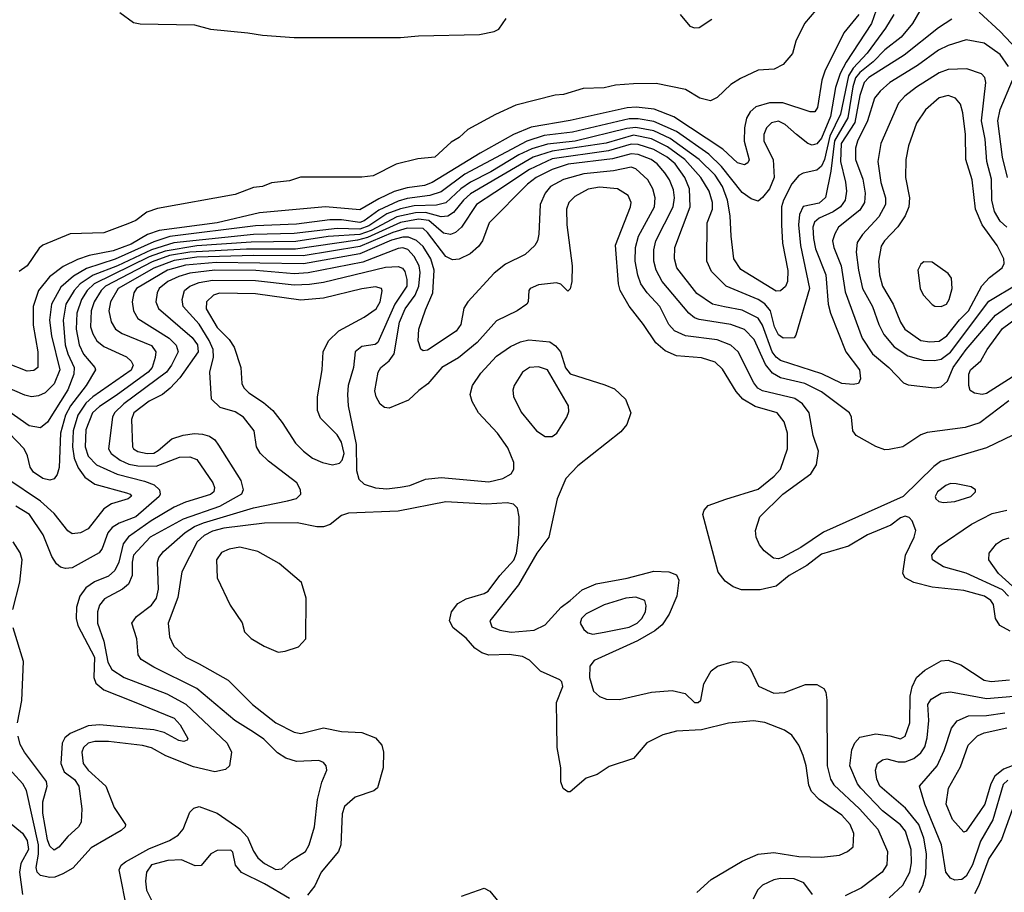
# Model space of a CAD drawing. Extents: x 997028 to 1115134, y 536408 to 618974.
# Tile 336 of 473: x 1037693 to 1042043, y 588845 to 592702. Entities that reach past the tile are written whole.
import ezdxf

# ---------------------------------------------------------------- set-up
doc = ezdxf.new("R2010")
doc.units = 0

msp = doc.modelspace()

# ---------------------------------------------------------------- linework, layer by layer
at = {"layer": '0CON10XD'}
for points in [[(1041712.8, 592817.2), (1041637.4, 592685), (1041588.1, 592625), (1041515, 592569), (1041463.2, 592516.8), (1041405, 592469.7), (1041386.5, 592445), (1041374.5, 592405.5), (1041351.6, 592268.4), (1041293.1, 592166.9), (1041277.3, 592032.7), (1041252.8, 591917.2), (1041225, 591892.1), (1041155, 591877.3), (1041138.7, 591841.3), (1041134.1, 591795), (1041142.5, 591705), (1041183, 591515), (1041122.3, 591307.7), (1041114.2, 591295.8), (1041065.5, 591294.5), (1041045, 591309.2), (1041028.5, 591345), (1041010.4, 591415), (1040985.8, 591445.8), (1040955, 591466.2), (1040814.8, 591524.8), (1040749.9, 591589.9), (1040729.6, 591635), (1040730.9, 591805), (1040753.2, 591865), (1040753.8, 591895), (1040738.7, 591945), (1040702.2, 592005), (1040632.2, 592085), (1040555, 592140.3), (1040485, 592176.1), (1040405, 592191.6), (1040283.5, 592156.5), (1040045, 592121.6), (1039961.1, 592095), (1039685, 591932), (1039653.2, 591905), (1039609.2, 591850.8), (1039585, 591833.8), (1039555, 591831.7), (1039485, 591850.9), (1039441.1, 591848.9), (1039358.9, 591831.1), (1039245, 591771.2), (1039195, 591753.2), (1039055, 591744.8), (1038912.3, 591722.3), (1038715, 591719), (1038475, 591702.7), (1038335, 591679.6), (1038265.3, 591654.7), (1038021.9, 591535), (1037991, 591505), (1037965.7, 591465), (1037944.6, 591405), (1037942.7, 591335), (1037955.2, 591265), (1037974.4, 591224.4), (1038024.6, 591165), (1038026.9, 591155), (1037986.3, 591085), (1037916.9, 590995), (1037895.1, 590955), (1037873, 590875), (1037867, 590723), (1037858.2, 590691.8), (1037845, 590673.5), (1037825, 590667.5), (1037795.4, 590674.6), (1037753, 590703), (1037738.5, 590725), (1037727.6, 590775), (1037712.5, 590805), (1037646.6, 590875)], [(1041498.1, 592805), (1041456.1, 592685), (1041344.6, 592515.4), (1041318.2, 592465), (1041297.6, 592402.4), (1041275.1, 592275), (1041235, 592179.2), (1041215, 592153.3), (1041195, 592147.3), (1041175, 592155.3), (1041125.4, 592195), (1041075, 592239.4), (1041045, 592253.6), (1041015, 592246.6), (1040993.1, 592225), (1040980.9, 592195), (1040980.8, 592165), (1041022.5, 592085), (1041025.7, 592005), (1041005.2, 591954.9), (1040975, 591916.2), (1040955, 591900.5), (1040925, 591910), (1040885, 591939.3), (1040794.1, 592054.1), (1040737.5, 592107.5), (1040595, 592208.5), (1040495, 592252.6), (1040425, 592264.5), (1040385, 592263.8), (1040135, 592205.4), (1040009.9, 592190.1), (1039933.6, 592165), (1039660.1, 592019.9), (1039555, 591941.3), (1039504.2, 591925.8), (1039405, 591912.2), (1039365, 591899.8), (1039279.3, 591860.7), (1039215, 591813.6), (1039195, 591805.5), (1039115, 591818.1), (1039062.4, 591817.6), (1038915, 591798.2), (1038735, 591791.3), (1038355.5, 591744.5), (1038285, 591720.8), (1038115, 591643.7), (1037987.7, 591602.3), (1037930.7, 591569.3), (1037875, 591520.5), (1037832.7, 591445), (1037824.5, 591375), (1037833, 591305), (1037870.2, 591155), (1037845, 591092.7), (1037805, 591053.4), (1037775, 591039.4), (1037745, 591035.9), (1037715, 591042.5), (1037636.9, 591076.9)], [(1041401.1, 592725), (1041334.7, 592645), (1041250, 592475), (1041237.3, 592435), (1041217.9, 592315), (1041206, 592295), (1041185, 592295.6), (1041065, 592335.7), (1041005.5, 592334.5), (1040945, 592317.9), (1040919.7, 592295), (1040903.5, 592266.5), (1040895.2, 592225), (1040894.3, 592165), (1040916.4, 592083.6), (1040910.8, 592069.2), (1040895, 592061.5), (1040865, 592069.1), (1040799.9, 592129.9), (1040583, 592273), (1040496.4, 592306.4), (1040416, 592316), (1040377.3, 592312.7), (1040125, 592256.6), (1039952.3, 592227.7), (1039874.9, 592195.1), (1039727.3, 592112.7), (1039515, 591982.7), (1039480.7, 591969.3), (1039405, 591959.3), (1039347.6, 591942.4), (1039279.2, 591910.8), (1039195, 591861.3), (1039044.5, 591875.5), (1038751.5, 591848.5), (1038565, 591804.7), (1038309, 591771), (1038257.1, 591752.9), (1038185, 591710.9), (1038105, 591680.4), (1038000.2, 591659.8), (1037947.4, 591642.6), (1037885, 591611.7), (1037824.6, 591565.4), (1037775.2, 591505), (1037751.7, 591435), (1037751.5, 591351.5), (1037772.3, 591235), (1037772.2, 591165), (1037755, 591151.8), (1037725, 591148.4), (1037635, 591184.7)], [(1041554.5, 592725.5), (1041517.8, 592665), (1041437.6, 592555), (1041375, 592488.7), (1041355.1, 592455), (1041320, 592285), (1041272.5, 592187.5), (1041249, 592085), (1041235.8, 592055), (1041215, 592037.6), (1041155, 592024.7), (1041135, 592013.9), (1041105, 591976.2), (1041067.1, 591905), (1041059, 591875), (1041058.3, 591795), (1041063.9, 591715), (1041086.4, 591593.6), (1041085.8, 591545), (1041077.2, 591522.8), (1041055, 591504.1), (1041035, 591502.3), (1040878.7, 591598.7), (1040848.4, 591645), (1040836.3, 591745), (1040832.7, 591835), (1040820.8, 591905), (1040798.4, 591965), (1040766.4, 592015), (1040694.8, 592085), (1040567.4, 592177.4), (1040495, 592211.2), (1040415, 592226.2), (1040375, 592222.2), (1040146.5, 592165), (1040025, 592151.9), (1039955, 592131), (1039898.4, 592105), (1039775, 592030.2), (1039684.3, 591985), (1039642.2, 591955), (1039575, 591893.6), (1039535, 591883), (1039435, 591879.1), (1039375, 591867), (1039315, 591843.6), (1039235, 591791.9), (1039195, 591776.8), (1039095, 591779.9), (1038905, 591757.9), (1038725, 591753.5), (1038373.6, 591716.4), (1038274.3, 591685.7), (1038125, 591614.1), (1038017.1, 591572.9), (1037959.2, 591535), (1037933, 591505), (1037896.7, 591445), (1037884, 591375), (1037893.8, 591265), (1037905.1, 591225), (1037933.7, 591165), (1037932.2, 591135), (1037905, 591065.9), (1037815, 590923.5), (1037785, 590898.2), (1037735, 590907.5), (1037645, 590971.2)], [(1041211.2, 592745), (1041161.2, 592685), (1041122.3, 592607.7), (1041107.7, 592552.3), (1041065.9, 592504.1), (1041026.1, 592483.9), (1040955, 592478.8), (1040877, 592443), (1040834.4, 592415.6), (1040775, 592358.8), (1040745.8, 592344.2), (1040697.5, 592355), (1040633.9, 592393.9), (1040505, 592420), (1040405, 592419.4), (1040325, 592412.5), (1040275, 592400.8), (1040182.3, 592397.7), (1040095, 592372.5), (1040058.8, 592368.8), (1039885.6, 592324.4), (1039795, 592284), (1039673.1, 592216.9), (1039635, 592182), (1039598.7, 592161.3), (1039527.5, 592095), (1039452.3, 592087.7), (1039356.6, 592063.4), (1039255, 592012.5), (1039205, 592006.2), (1038933.9, 592006.1), (1038885, 591990.8), (1038805, 591980.8), (1038765, 591965.8), (1038725, 591960.8), (1038645, 591930), (1038302.1, 591867.9), (1038255, 591851.2), (1038205, 591814.4), (1038170.8, 591800.8), (1038065, 591760), (1037915, 591756), (1037794.4, 591705.6), (1037778.1, 591691.9), (1037725.7, 591615), (1037690.4, 591589.6)], [(1038135, 592733.8), (1038195, 592690), (1038225, 592683.8), (1038465, 592680), (1038535, 592660), (1038700, 592645), (1038765, 592634.4), (1038905, 592624.4), (1039375, 592624.4), (1039455, 592631.5), (1039725, 592636.5), (1039789.5, 592650.5), (1039809.3, 592660.7), (1039842.6, 592707.4)], [(1040611.2, 592725), (1040654.3, 592674.3), (1040675, 592666), (1040695, 592668), (1040751.2, 592705)], [(1042124.4, 592545), (1042025, 592650.6), (1041932.5, 592735)], [(1041811.8, 592705), (1041753, 592667), (1041600.6, 592545), (1041445, 592447.1), (1041424.8, 592425), (1041405, 592367.3), (1041382.3, 592247.7), (1041321.8, 592155), (1041319.4, 592075), (1041342.3, 591985), (1041346.5, 591945), (1041339.6, 591905), (1041319.8, 591875), (1041287.2, 591852.8), (1041225.5, 591824.5), (1041205, 591807.6), (1041197.1, 591785), (1041199.7, 591735), (1041209, 591689), (1041255, 591574.2), (1041265.7, 591445), (1041274.7, 591405), (1041343.1, 591235), (1041402.9, 591155), (1041408.1, 591115), (1041398.8, 591095), (1041375, 591090), (1041325, 591094.1), (1041237.5, 591137.5), (1041055, 591195.6), (1041035, 591210.2), (1041017.9, 591235), (1040975, 591351.6), (1040955, 591382.5), (1040885, 591418.9), (1040807.1, 591432.9), (1040754.4, 591445), (1040685, 591491.6), (1040595.8, 591605), (1040585.8, 591645), (1040587.5, 591695), (1040655.2, 591875), (1040652.8, 591955), (1040631.8, 592005), (1040588.6, 592065), (1040553.3, 592095), (1040495, 592128.2), (1040425, 592150.4), (1040395, 592152.8), (1040295, 592122.6), (1040045, 592087.7), (1039945, 592040.6), (1039791.9, 591938.1), (1039711.6, 591885), (1039644.5, 591785.5), (1039618.2, 591761.8), (1039596.5, 591753.5), (1039565, 591759.4), (1039500.2, 591815), (1039455, 591820.7), (1039375, 591806.6), (1039229.9, 591740.1), (1039185, 591727.2), (1038911.7, 591688.3), (1038695, 591688), (1038444.4, 591674.4), (1038355, 591659.6), (1038277.5, 591632.5)], [(1042062.3, 592495), (1042025, 592548.2), (1041955, 592598.8), (1041875, 592613.1), (1041795, 592588.4), (1041752.6, 592567.4), (1041659.4, 592500.6), (1041538.2, 592425), (1041495, 592386.5), (1041470, 592355), (1041439, 592255), (1041394, 592165), (1041385.7, 592135), (1041385.6, 592085), (1041417.8, 591997.8), (1041428.4, 591935), (1041425.2, 591895), (1041405, 591860.3), (1041311.2, 591785), (1041293.8, 591756.2), (1041284.1, 591725), (1041290.2, 591695), (1041322.5, 591615), (1041340.2, 591500.2), (1041415.8, 591295), (1041461.2, 591225), (1041532.5, 591165), (1041597.7, 591097.7), (1041618.3, 591088.3), (1041735, 591075.4)], [(1042055, 591785.8), (1042025, 591811.2), (1042000, 591855), (1041987.7, 591905), (1041986.9, 591996.9), (1041965.8, 592075.8), (1041958.8, 592175), (1041942.8, 592255), (1041961.5, 592425), (1041957.1, 592447.1), (1041942.6, 592462.6), (1041877.5, 592485), (1041795, 592482.9), (1041755, 592468.1), (1041655, 592404.2), (1041603.2, 592365), (1041576.1, 592333.9), (1041497.6, 592155), (1041484.2, 592075), (1041497.5, 591982.5), (1041518.9, 591915), (1041518.4, 591885), (1041488.5, 591831.5), (1041416.7, 591753.3), (1041392.7, 591717.3), (1041388.7, 591675), (1041398.4, 591595), (1041417.4, 591515), (1041461, 591435), (1041488.6, 591355), (1041511, 591311), (1041556.8, 591256.8), (1041616.6, 591216.6), (1041685, 591197.2), (1041735, 591196)], [(1042056.8, 592005), (1042035.2, 592094.8), (1042014.8, 592255.2), (1042024.8, 592305.2), (1042078.9, 592435)], [(1041715, 591278), (1041755, 591282.2), (1041789.8, 591305), (1041844.7, 591375.3), (1041885, 591415.6), (1041943.4, 591526.6), (1041977.8, 591562.2), (1042034, 591606), (1042042.1, 591625), (1042041.8, 591645), (1042012.2, 591705), (1041945.5, 591795.5), (1041915.7, 591865), (1041901.6, 591995), (1041873.4, 592085), (1041871.2, 592195), (1041860.8, 592290.8), (1041849.5, 592329.5), (1041827.1, 592355), (1041795, 592366.7), (1041755, 592356.7), (1041695, 592304.5), (1041654.8, 592245.2), (1041619.6, 592145), (1041608, 592085), (1041607.3, 592005), (1041624.7, 591915.3), (1041622.1, 591875), (1041604.7, 591835), (1041573, 591787), (1041514, 591725), (1041499.2, 591700.8), (1041486.8, 591635), (1041492.3, 591575), (1041505.3, 591525), (1041552.1, 591445), (1041584.2, 591365), (1041604.2, 591334.2), (1041675, 591284.8), (1041715, 591278)], [(1042062.9, 591017.1), (1041935, 590920.6), (1041870.8, 590899.2), (1041702, 590878), (1041675, 590866.9), (1041595, 590814.4), (1041535, 590802.9), (1041515, 590801.4), (1041475, 590815.6), (1041389.4, 590865), (1041373.5, 590885), (1041368.5, 590945), (1041358.9, 590965), (1041235, 591057.3), (1041161.8, 591095), (1041055, 591119.8), (1041019.3, 591139.3), (1040988.4, 591178.4), (1040938.5, 591288.5), (1040895, 591332.7), (1040835.5, 591355.5), (1040695, 591376.6), (1040674.5, 591384.5), (1040649.1, 591405), (1040530.8, 591545), (1040505.2, 591595), (1040495.3, 591634.7), (1040494.8, 591685), (1040503.6, 591725), (1040580.4, 591875), (1040586.3, 591915), (1040581, 591951), (1040564.4, 591995), (1040543.1, 592025), (1040509.6, 592065), (1040483.1, 592085), (1040425, 592106.4), (1040395, 592110.2), (1040312.1, 592087.9), (1040116.8, 592063.2), (1040045, 592040.1), (1039975, 592004.8), (1039936.7, 591975), (1039766.9, 591805), (1039736.9, 591725), (1039720.1, 591699.9), (1039682.8, 591667.2), (1039635, 591644.6), (1039605, 591641.3), (1039575, 591655.3), (1039495, 591761.9), (1039475, 591779), (1039405, 591781.1), (1039341.2, 591761.2), (1039195, 591700.6), (1038945, 591658.5), (1038725, 591659.9), (1038475, 591652.3), (1038375, 591637.8), (1038285, 591604.7), (1038127.8, 591515), (1038094, 591455), (1038085.7, 591415), (1038096.4, 591366.4), (1038116.1, 591335), (1038145.5, 591315), (1038275, 591261.6), (1038294.2, 591235), (1038290.8, 591209.2), (1038277.2, 591165), (1038259.6, 591145), (1038119.4, 591040.6), (1038045, 590993.4), (1038014, 590965), (1037985, 590890), (1037981.8, 590815), (1037995, 590772.8), (1038032, 590735), (1038123.6, 590693.6), (1038243.3, 590663.3), (1038286.5, 590646.5), (1038310.8, 590625), (1038313.3, 590605), (1038308.4, 590595), (1038205, 590505.6), (1038132.6, 590477.4), (1038101.6, 590458.4), (1038081.7, 590435), (1038057.5, 590365), (1038043.8, 590346.2), (1037925, 590279.1), (1037895, 590276.2), (1037873.1, 590283.1), (1037855, 590297.1), (1037835, 590329.2), (1037795.9, 590425.9), (1037735.3, 590515), (1037675, 590552.3)], [(1042120.8, 590885), (1041965, 590809.7), (1041761, 590749), (1041732.3, 590727.7), (1041597.1, 590595), (1041245, 590437.8), (1041145, 590369.5), (1041061.4, 590325), (1041045, 590319.3), (1041022.9, 590322.9), (1040981.9, 590355), (1040961.1, 590381.1), (1040946.7, 590415), (1040943.3, 590445), (1040963.3, 590505), (1041065.4, 590605), (1041188.9, 590695), (1041213.5, 590735), (1041222.1, 590795), (1041199.2, 590865), (1041181.3, 590965), (1041151.5, 591005), (1041117.9, 591027.9), (1040975, 591061.6), (1040954, 591074), (1040936.9, 591096.9), (1040867.2, 591235), (1040834.5, 591264.5), (1040775, 591286.7), (1040635, 591305.7), (1040586.7, 591326.7), (1040561.2, 591355), (1040520.5, 591435), (1040465.8, 591495), (1040437.7, 591535), (1040423.8, 591573.8), (1040412.8, 591635), (1040413.5, 591695), (1040427.4, 591745), (1040497.5, 591875), (1040501.1, 591915), (1040490.8, 591955), (1040468.2, 591995), (1040415, 592043.5), (1040395, 592050.5), (1040316.2, 592033.8), (1040185, 592021.6), (1040095, 591995.5), (1040038.2, 591965), (1040014.2, 591935), (1039992.4, 591885), (1039986, 591754), (1039980, 591725), (1039968.5, 591705), (1039925.8, 591664.2), (1039838.8, 591621.2), (1039788.5, 591581.5), (1039673.1, 591455), (1039655, 591428), (1039642.1, 591355), (1039620.5, 591325), (1039495, 591241.8), (1039475, 591238.5), (1039465, 591245.8), (1039453.5, 591283.5), (1039456.1, 591335), (1039485, 591420), (1039518.8, 591495), (1039524.5, 591595), (1039509.7, 591645), (1039475, 591699.8), (1039446.3, 591726.3), (1039410.6, 591740.6), (1039385, 591740.8), (1039335, 591727.3), (1039195, 591666.8), (1038946.9, 591623.1), (1038561.4, 591628.6), (1038425, 591618.1), (1038345.7, 591595), (1038208.4, 591515), (1038197.6, 591495), (1038189.5, 591455), (1038194.7, 591415), (1038215, 591382.1), (1038353.1, 591295), (1038383.9, 591263.9), (1038392.4, 591235), (1038362.8, 591175), (1038340.9, 591145), (1038152.4, 591005), (1038111.3, 590965), (1038102.5, 590945), (1038084.7, 590805), (1038097.2, 590785), (1038137.2, 590755), (1038175, 590738.3), (1038215, 590729.7), (1038295, 590728.5), (1038398.3, 590768.3), (1038445, 590770.8), (1038475, 590757.8), (1038545.5, 590655), (1038553.5, 590635), (1038551.1, 590615), (1038536.4, 590603.6), (1038425, 590569.3), (1038375, 590547.3), (1038273, 590487), (1038173.4, 590416.6), (1038149.4, 590385), (1038130.2, 590305), (1038112.8, 590267.2), (1038085, 590242.3), (1038022.7, 590217.3), (1037985, 590191.6), (1037958.4, 590155), (1037943.2, 590105), (1037941.9, 590055), (1037949, 590025), (1038022.7, 589885), (1038020.6, 589795), (1038029.3, 589769.3), (1038065, 589740.2), (1038190.8, 589690.8), (1038375, 589614.6), (1038402.1, 589585), (1038435.8, 589525), (1038432.3, 589517.7), (1038417.5, 589512.5), (1038395, 589515.6), (1038331.6, 589551.6), (1038285, 589563.9), (1038045, 589585.2), (1037995, 589581.9), (1037915, 589547.2), (1037892.2, 589527.8), (1037880.5, 589505), (1037874.4, 589414.4), (1037888.5, 589378.5), (1037935, 589343.7), (1037954.4, 589315), (1037966.6, 589215), (1037963.8, 589155), (1037951.8, 589135), (1037905, 589092.3), (1037865, 589044.6), (1037845, 589032.2), (1037825, 589049.6), (1037815, 589077.8), (1037795.2, 589194.8), (1037795.2, 589244.8), (1037814.6, 589314.6), (1037811.3, 589335), (1037713.4, 589465), (1037695, 589498.6), (1037685.8, 589535)], [(1040326, 591706), (1040391.8, 591875), (1040394.6, 591895), (1040381.5, 591925), (1040334.3, 591954.3), (1040255, 591962.4), (1040205, 591953.7), (1040145, 591921.1), (1040118.5, 591895), (1040108.7, 591865), (1040110.3, 591795), (1040133.1, 591615), (1040132, 591545), (1040125, 591512.5), (1040115, 591502.5), (1040084.1, 591534.1), (1040065, 591538.6), (1039985, 591531.1), (1039948.8, 591515), (1039942, 591505), (1039940, 591455), (1039934, 591445), (1039891.4, 591415), (1039798.9, 591371.1), (1039714, 591275), (1039631.9, 591208.1), (1039558.5, 591165), (1039496.6, 591093.4), (1039456.2, 591063.8), (1039410, 591020), (1039325, 590985.8), (1039305, 590988), (1039285, 591002.5), (1039267.5, 591035), (1039262, 591062), (1039275.9, 591145), (1039288.2, 591165), (1039325.3, 591195), (1039347.1, 591225), (1039370.2, 591365), (1039396.6, 591425), (1039439.9, 591485), (1039456.7, 591525), (1039462.1, 591585), (1039457.2, 591615), (1039436.2, 591655), (1039407, 591687), (1039385, 591693.9), (1039365, 591691.8), (1039208.8, 591631.2), (1038966.6, 591583.4), (1038905, 591579.7), (1038736.4, 591593.6), (1038555, 591595.6), (1038445, 591582.7), (1038395, 591567.8), (1038347.3, 591545), (1038308.6, 591515), (1038299.4, 591495), (1038294.7, 591455), (1038305.9, 591425.9), (1038455, 591298.4), (1038477.7, 591265), (1038481.5, 591235), (1038400.6, 591119.4), (1038357, 591073), (1038323.8, 591046.2), (1038265, 591016), (1038196.9, 590965), (1038187.3, 590935), (1038190.7, 590815), (1038195.5, 590805), (1038215, 590793.4), (1038255.5, 590785.5), (1038285, 590787.1), (1038305, 590797.6), (1038365, 590850.5), (1038415, 590866.3), (1038465, 590873.8), (1038501, 590871), (1038531.2, 590861.2), (1038554.8, 590844.8), (1038571.7, 590821.7), (1038670.4, 590665), (1038679.6, 590625), (1038672.1, 590605), (1038575, 590550.6), (1038415.3, 590494.7), (1038268.4, 590415), (1038195.6, 590335), (1038189, 590305), (1038189.5, 590245), (1038173.2, 590206.8), (1038147.5, 590185), (1038067.2, 590142.8), (1038045.8, 590115), (1038036.7, 590085), (1038035.6, 590035), (1038064.8, 589955), (1038082.7, 589862.7), (1038099.9, 589829.9), (1038154.2, 589794.2), (1038342.9, 589722.9), (1038426.7, 589676.7), (1038609.6, 589505), (1038628.1, 589465), (1038620, 589405), (1038601.9, 589388.1), (1038555, 589378.1), (1038460.3, 589400.3), (1038338.1, 589448.1), (1038275, 589483.2), (1038235, 589494.3), (1038085, 589512.2), (1038025, 589511.8), (1037994.8, 589505.2), (1037973.9, 589485), (1037966.7, 589465), (1037973.6, 589415), (1037995, 589384.7), (1038073.6, 589315), (1038110.5, 589220.5), (1038160, 589145), (1038158, 589135), (1038141.4, 589118.6), (1038008, 589042), (1037928, 588952), (1037883.3, 588926.7), (1037847.6, 588912.4), (1037825, 588910.3), (1037785, 588919.1), (1037770, 588935), (1037765.9, 588955), (1037776.1, 589013.9), (1037775.1, 589055), (1037722.1, 589295), (1037706.6, 589325), (1037614.8, 589424.8)], [(1042068.9, 589998.9), (1042023.6, 590025), (1042004.6, 590055), (1041995, 590117.1), (1041983.8, 590135), (1041955.5, 590155), (1041865, 590179.8), (1041724.8, 590194.8), (1041644.2, 590214.2), (1041604.7, 590234.7), (1041594.4, 590255), (1041607.3, 590335), (1041644.6, 590415), (1041651.8, 590445), (1041636.8, 590486.8), (1041622.4, 590502.4), (1041605, 590507.7), (1041585, 590500.4), (1041541.7, 590468.3), (1041439.4, 590425), (1041355.2, 590374.8), (1041235, 590339.8), (1041170.3, 590289.7), (1041092.9, 590245), (1041035, 590199.1), (1040965, 590182.2), (1040882.7, 590182.7), (1040845.7, 590195.7), (1040810.3, 590220.3), (1040779.7, 590259.7), (1040710.6, 590515), (1040717.1, 590535), (1040735, 590555.7), (1040813.4, 590583.4), (1040955, 590627.8), (1041026.2, 590685), (1041053.8, 590715), (1041085.3, 590805), (1041085.3, 590875), (1041070.7, 590925), (1041040, 590965), (1040942.4, 590992.4), (1040887.5, 591025), (1040858.8, 591058.8), (1040797.7, 591157.7), (1040765, 591188.8), (1040705, 591207.6), (1040595, 591216), (1040545, 591239.2), (1040503.8, 591273.8), (1040449.6, 591355), (1040385.8, 591435.7), (1040346.4, 591505), (1040338.4, 591535), (1040326, 591706)], [(1038277.5, 591632.5), (1038071.6, 591525), (1038052, 591505), (1038021.7, 591455), (1038007.7, 591415), (1038005.6, 591345), (1038015, 591313.5), (1038033.5, 591283.5), (1038065, 591257.5), (1038165, 591212.1), (1038185, 591193.5), (1038194.1, 591175), (1038185, 591153.9), (1038015, 591035.5), (1037985, 591007.8), (1037949.3, 590955), (1037928.8, 590885), (1037926, 590815), (1037933, 590765), (1037951.3, 590721.3), (1037980, 590680), (1038025, 590649.8), (1038165, 590611.8), (1038181.4, 590605), (1038186.2, 590596.2), (1038172, 590585), (1038097.8, 590562.2), (1038065, 590540.8), (1037995, 590451.8), (1037961.2, 590435), (1037925, 590430), (1037905, 590443.1), (1037845, 590519.3), (1037784.6, 590574.6), (1037635, 590674.1)], [(1038168.8, 588758.8), (1038132.7, 588945), (1038141.5, 588965), (1038159.7, 588980.3), (1038263.2, 589036.8), (1038355, 589073.8), (1038392.6, 589097.4), (1038414.2, 589125), (1038445, 589200), (1038462.6, 589217.4), (1038485, 589224.5), (1038565.6, 589195), (1038665.9, 589125.9), (1038699, 589089), (1038725, 589027.3), (1038745, 588997.5), (1038775, 588972.7), (1038825, 588946.6), (1038851.4, 588948.6), (1038893.2, 588986.8), (1038955, 589026.1), (1038971.9, 589055), (1038994.6, 589135), (1039008.4, 589255), (1039027.6, 589332.4), (1039049.1, 589385), (1039047.5, 589405), (1039035, 589419.5), (1039015, 589427.7), (1038915, 589423.3), (1038868.8, 589438.8), (1038832.4, 589462.4), (1038771.5, 589521.5), (1038725, 589553.2), (1038642.9, 589605), (1038475.5, 589745.5), (1038285, 589840), (1038229.4, 589875), (1038215.6, 589895), (1038210.6, 589965), (1038188.6, 590035), (1038208.1, 590065), (1038275, 590114.1), (1038297.5, 590145), (1038305.7, 590185.7), (1038302.2, 590305), (1038307.3, 590325), (1038328.5, 590351.5), (1038424.3, 590435.7), (1038465, 590462.4), (1038505, 590477.8), (1038725.7, 590545), (1038876, 590576), (1038915, 590586.1), (1038935.5, 590605), (1038933.6, 590625), (1038916.7, 590655), (1038791.5, 590751.5), (1038755.8, 590785.8), (1038739.1, 590815), (1038729.2, 590885), (1038681.8, 590945), (1038645, 590968.9), (1038578.7, 590988.7), (1038540, 591025), (1038532.5, 591145), (1038548.9, 591211.1), (1038547.6, 591245), (1038530.3, 591285), (1038485, 591356.3), (1038414.7, 591435), (1038410.9, 591465), (1038421.5, 591505), (1038444.6, 591525), (1038485, 591540.1), (1038545, 591550.7), (1038735, 591549.9), (1038905, 591530.9), (1038973, 591533), (1039035, 591542), (1039308.4, 591608.4), (1039365, 591611.4), (1039383.9, 591603.9), (1039395, 591590), (1039403.5, 591553.5), (1039402.8, 591525), (1039350, 591445), (1039275.5, 591275), (1039262.8, 591267.2), (1039205, 591258.2), (1039174.5, 591235), (1039168.2, 591165), (1039144.3, 591085.7), (1039140.5, 591045), (1039144.7, 590995), (1039179.4, 590825), (1039180.2, 590710.2), (1039191.3, 590671.3), (1039215, 590649.6), (1039265, 590632.8), (1039315, 590628.8), (1039373.9, 590636.1), (1039416, 590644), (1039485, 590671.6), (1039555, 590678.6), (1039765, 590660.2), (1039827.5, 590675), (1039864.7, 590695.3), (1039875.5, 590715), (1039875.5, 590744.5), (1039849.9, 590809.9), (1039804.2, 590874.2), (1039719.5, 590965), (1039692.5, 591015), (1039683.5, 591045), (1039692.7, 591085), (1039729.6, 591140.4), (1039800, 591215), (1039861.8, 591258.2), (1039905, 591278.2), (1039942.7, 591287.3), (1040035, 591278.7), (1040060.9, 591260.9), (1040081.6, 591235), (1040105, 591163.6), (1040125, 591137.5), (1040278.9, 591088.9), (1040320.3, 591070.3), (1040368.8, 591025), (1040393.3, 590965), (1040375, 590912.5), (1040349.1, 590880.9), (1040158.9, 590731.1), (1040106, 590674), (1040067.3, 590585), (1040030.4, 590415), (1039977.2, 590345), (1039896, 590205), (1039769.5, 590045), (1039778.6, 590018.6), (1039814.1, 590004.1), (1039865, 589995.9), (1039966.4, 590003.6), (1040015, 590027.5), (1040084.6, 590105), (1040125, 590135.9), (1040178.1, 590181.9), (1040240.6, 590209.4), (1040376.8, 590233.2), (1040495.3, 590264.7), (1040561.3, 590261.3), (1040595, 590248.2), (1040604.7, 590224.7), (1040596.5, 590155), (1040561.9, 590075), (1040532, 590028), (1040498.9, 590001.1), (1040422.7, 589957.3), (1040230.5, 589869.5), (1040212.5, 589845), (1040210.4, 589795), (1040228.1, 589735), (1040255, 589710.6), (1040285, 589699.5), (1040342.8, 589697.2), (1040485, 589730.6), (1040575, 589736.7), (1040633.7, 589723.7), (1040675, 589683.8), (1040691.2, 589685), (1040701.9, 589695), (1040715, 589766.7), (1040748.6, 589825), (1040776.7, 589845), (1040845, 589865.6), (1040882.4, 589862.4), (1040908.3, 589848.3), (1040920.8, 589835), (1040957, 589757), (1041025, 589726.2), (1041071.9, 589728.1), (1041165, 589764), (1041215, 589763.3), (1041246.1, 589746.1), (1041255, 589730), (1041259.4, 589695), (1041260.6, 589405), (1041274.7, 589345), (1041290.2, 589320.2), (1041403.8, 589215), (1041484.2, 589125), (1041527.7, 589025), (1041523.7, 588966.3), (1041504.3, 588935), (1041412.9, 588865), (1041339.8, 588830.2)], [(1041765, 591434.3), (1041787.5, 591445), (1041800, 591465), (1041812.5, 591515), (1041809.7, 591559.7), (1041795, 591581.2), (1041725, 591630), (1041688.3, 591631.7), (1041675, 591622.5), (1041662, 591595), (1041671.4, 591515), (1041685, 591486.2), (1041725, 591443.8), (1041735.9, 591435.9), (1041765, 591434.3)], [(1039075, 590735.4), (1039105, 590741.5), (1039116.8, 590755), (1039125.9, 590785), (1039115, 590835.6), (1039095, 590867.8), (1039021.5, 590941.5), (1039008.2, 590975), (1039008.5, 591035), (1039029.6, 591155), (1039034, 591235), (1039056.8, 591283.2), (1039102.8, 591327.2), (1039215, 591387.2), (1039268.2, 591425), (1039285.3, 591455), (1039294.3, 591504.3), (1039290.8, 591515), (1039265, 591521.5), (1039205, 591513.3), (1039035, 591471.2), (1038935, 591463.3), (1038735, 591490.6), (1038575, 591493), (1038549.1, 591485), (1038517.9, 591455), (1038517, 591425), (1038565, 591342), (1038618.8, 591288.8), (1038640.9, 591255), (1038669.6, 591165), (1038674.6, 591095), (1038682.9, 591075), (1038705, 591052.5), (1038770.4, 591010.4), (1038810.4, 590975), (1038852.7, 590922.7), (1038910.9, 590830.9), (1038946.9, 590795), (1038986.9, 590765), (1039030, 590745), (1039075, 590735.4)], [(1041735, 591196), (1041765, 591202), (1041805, 591233.5), (1041975, 591458), (1042103.3, 591535)], [(1041735, 591075.4), (1041765, 591079.6), (1041792, 591105), (1041817.7, 591165), (1041875, 591244.8), (1042004.2, 591395.8), (1042087.9, 591455)], [(1042095, 591132.4), (1041965, 591049.6), (1041945, 591045.4), (1041911.4, 591051.4), (1041893.1, 591063.1), (1041886.5, 591085), (1041887.3, 591135), (1041894.5, 591155), (1041939.6, 591195), (1041967.6, 591245), (1042035, 591336.9), (1042125, 591403.8)], [(1040045, 590860), (1040065.4, 590875), (1040110.4, 590945), (1040119.1, 590970.9), (1040117.1, 590995), (1040025.4, 591155), (1039985, 591168.4), (1039945, 591164.5), (1039915, 591144.2), (1039877.5, 591085), (1039871.5, 591065), (1039875, 591036.7), (1039907.9, 590967.9), (1039976.7, 590885), (1040015, 590860), (1040045, 590860)], [(1041775, 590568.5), (1041825, 590573.5), (1041895.7, 590595), (1041916.2, 590615), (1041916.7, 590625), (1041897, 590637), (1041830.7, 590650.7), (1041805, 590651.8), (1041785, 590643.8), (1041747.9, 590615), (1041738.2, 590595), (1041741.1, 590585), (1041753.5, 590573.5), (1041775, 590568.5)], [(1040684, 588845), (1040748.3, 588901.7), (1040885, 588983.3), (1040956, 589014), (1041025, 589020.6), (1041135, 589003.3), (1041235, 589000.2), (1041315, 589010.2), (1041351.1, 589025), (1041375, 589046.2), (1041379.1, 589105), (1041361.8, 589145), (1041325.7, 589185.7), (1041225.2, 589255.2), (1041191.4, 589291.4), (1041179.4, 589319.4), (1041167.5, 589405), (1041155, 589450), (1041135, 589495.8), (1041105, 589539.2), (1041072.4, 589562.4), (1040984.5, 589595.5), (1040935, 589603.9), (1040825, 589593.5), (1040705, 589563.8), (1040595, 589557.6), (1040535, 589541.9), (1040464.4, 589505.6), (1040405, 589436.7), (1040297.9, 589402.1), (1040245, 589366.7), (1040195, 589350), (1040125, 589290), (1040115, 589290), (1040094.1, 589304.1), (1040083.9, 589333.9), (1040083.8, 589395), (1040067.1, 589485), (1040066.7, 589586.7), (1040065.3, 589685), (1040092.1, 589755), (1040088.5, 589775), (1040080, 589785), (1039993.3, 589823.3), (1039945, 589870.9), (1039915, 589887.8), (1039855, 589896.2), (1039765, 589893.6), (1039734, 589904), (1039704.3, 589924.3), (1039665, 589968.8), (1039608.1, 590015), (1039592.5, 590045), (1039601.1, 590085), (1039628.4, 590121.6), (1039665, 590142.3), (1039745, 590165.9), (1039763, 590177), (1039814.2, 590245), (1039876.4, 590313.6), (1039887.5, 590345), (1039898.4, 590425), (1039899.6, 590505), (1039892.9, 590542.9), (1039875, 590560.6), (1039846.8, 590566.8), (1039755, 590561.2), (1039575, 590571.6), (1039365, 590529.7), (1039145, 590521.1), (1039115, 590510.8), (1039065, 590470.6), (1039035, 590460.5), (1039005, 590460.5), (1038918.8, 590478.8), (1038775, 590477.6), (1038594.8, 590454.8), (1038545, 590441.8), (1038507.1, 590422.9), (1038477.3, 590395), (1038408.7, 590261.3), (1038391.1, 590148.9), (1038349.3, 590035), (1038354.2, 589975), (1038373.2, 589933.2), (1038426.7, 589885), (1038485, 589855.3), (1038613.3, 589783.2), (1038721.8, 589675), (1038825, 589594.7), (1038905, 589553.9), (1038935, 589547.7), (1039035, 589571.8), (1039115, 589555.9), (1039205, 589552.3), (1039265, 589528.6), (1039292.5, 589495), (1039300, 589465), (1039299.2, 589395), (1039273.2, 589306.8), (1039256.7, 589293.3), (1039175, 589266.1), (1039127.5, 589225), (1039117.6, 589192.4), (1039111.8, 589055), (1039101.1, 589025), (1039024.3, 588935), (1038996.2, 588873.8), (1038965, 588832.5)], [(1042061.3, 590155), (1042035, 590182.7), (1041875, 590255.7), (1041775, 590284.7), (1041725.5, 590315), (1041723.8, 590335), (1041755.5, 590375), (1041898, 590472), (1041989.1, 590519.1), (1042055, 590534.8)], [(1037662.9, 590095), (1037693.7, 590216.3), (1037703.9, 590315), (1037695.2, 590345.2), (1037664.2, 590394.2)], [(1038835, 589906.2), (1038865, 589911.2), (1038925, 589930), (1038956.7, 589965), (1038958.9, 590145), (1038937.5, 590215), (1038839.1, 590299.1), (1038745, 590351.4), (1038665, 590370.6), (1038617.6, 590362.4), (1038585, 590347.1), (1038562.5, 590315), (1038565.8, 590235.8), (1038622, 590115), (1038675.9, 590035.9), (1038686.4, 589996.4), (1038715, 589966.7), (1038773.2, 589933.2), (1038835, 589906.2)], [(1042079.1, 590199.1), (1042017.3, 590255), (1041975.3, 590315), (1041976.9, 590345), (1042008.8, 590385), (1042035, 590403.3), (1042065, 590412.5)], [(1040225, 589986.4), (1040275, 589994.7), (1040385, 590017.9), (1040421.6, 590035), (1040442, 590055), (1040457.7, 590085), (1040461.5, 590111.5), (1040454.5, 590134.5), (1040415, 590149.3), (1040371.2, 590145), (1040275, 590116.5), (1040195, 590076), (1040175.4, 590055), (1040169.2, 590035), (1040185, 590006.7), (1040202.9, 589992.9), (1040225, 589986.4)], [(1037682.1, 589595), (1037702.7, 589692.7), (1037708.8, 589865), (1037664.3, 590014.3)], [(1041535, 588821.1), (1041595, 588877.2), (1041626.2, 588935), (1041632.8, 588975), (1041632.2, 589035), (1041606.9, 589115), (1041585, 589144.2), (1041505, 589205.7), (1041409.3, 589305), (1041395.2, 589325), (1041361.5, 589405), (1041369.5, 589475), (1041383.4, 589506.6), (1041405, 589531.4), (1041475, 589546.2), (1041537.1, 589537.1), (1041585, 589523.2), (1041606, 589535), (1041625.6, 589595), (1041627.9, 589712.1), (1041636.1, 589753.9), (1041655.2, 589794.8), (1041692.4, 589827.6), (1041765, 589868.9), (1041795, 589871.8), (1041850.7, 589850.7), (1041955, 589782.5), (1041985, 589777.6), (1042066.7, 589785)], [(1041667.4, 588845), (1041682.9, 588875), (1041696.2, 588923.8), (1041699.8, 589015), (1041688.5, 589085), (1041665, 589145.3), (1041607.2, 589217.2), (1041492.7, 589315), (1041480.2, 589345), (1041474.2, 589385), (1041483.3, 589415), (1041505, 589431.6), (1041525, 589434.7), (1041575, 589422.3), (1041605, 589421.4), (1041643.4, 589436.6), (1041675, 589461.5), (1041691.5, 589488.5), (1041702.5, 589527.5), (1041710.5, 589605), (1041705, 589676), (1041720.9, 589699.1), (1041765, 589725.9), (1041805, 589732.1), (1041965, 589702.7), (1042085, 589711.7)], [(1042059.5, 589340.5), (1042038.7, 589321.3), (1041992.7, 589165), (1041938.3, 589071.7), (1041902.7, 588967.3), (1041875, 588916.2), (1041855, 588902.3), (1041825, 588899.1), (1041805, 588908.1), (1041785.4, 588935), (1041766, 589055), (1041692, 589235), (1041668.8, 589315), (1041746.8, 589405), (1041778.3, 589471.7), (1041809.8, 589570.2), (1041835, 589603.1), (1041885, 589624.7), (1041965, 589627.1), (1042045, 589639)], [(1042104.9, 589415.1), (1042040.5, 589389.5), (1042001.9, 589358.1), (1041983.9, 589325), (1041957.6, 589235), (1041935, 589202.3), (1041875, 589116), (1041865, 589111.2), (1041815, 589167.1), (1041786, 589235), (1041796.1, 589305), (1041850.3, 589399.7), (1041884.1, 589495), (1041925, 589537.3), (1041955, 589550), (1042055, 589571.7)], [(1042471.3, 588838.7), (1042508.5, 588871.5), (1042535, 588882.1), (1042605, 588886.7), (1042638.3, 588901.7), (1042659.7, 588930.3), (1042658.1, 588955), (1042632.5, 588975), (1042505, 589036.7), (1042338.4, 589128.4), (1042318.5, 589155), (1042304.3, 589205), (1042275.3, 589235.3), (1042211.2, 589265), (1042155, 589276.5), (1042106, 589255), (1042085, 589230.8), (1042031, 589079), (1041975, 588994.4), (1041930.7, 588875), (1041911, 588839)], [(1037646.4, 589155), (1037705, 589106.7), (1037725.4, 589075), (1037731.1, 589035), (1037697.9, 588972.1), (1037692, 588935), (1037705.1, 588835)], [(1038885, 588817.8), (1038775, 588882.5), (1038672.5, 588932.5), (1038646.5, 588965), (1038635, 589022.5), (1038625, 589032), (1038565, 589030), (1038536.7, 589015), (1038495, 588964.2), (1038467.3, 588962.7), (1038408.2, 588988.2), (1038346.5, 588986.5), (1038275, 588966.1), (1038253, 588935), (1038249.1, 588895), (1038253.3, 588855), (1038285, 588790)], [(1041195.4, 588835), (1041156.8, 588886.8), (1041114.2, 588904.2), (1041055, 588905.9), (1041025, 588900), (1040975, 588877.1), (1040952.2, 588855), (1040933.5, 588815)], [(1039645, 588828.6), (1039745, 588864.3), (1039770.6, 588850.6), (1039842.4, 588762.4)]]:
    msp.add_lwpolyline(points, dxfattribs=at)

doc.saveas('drawing.dxf')
